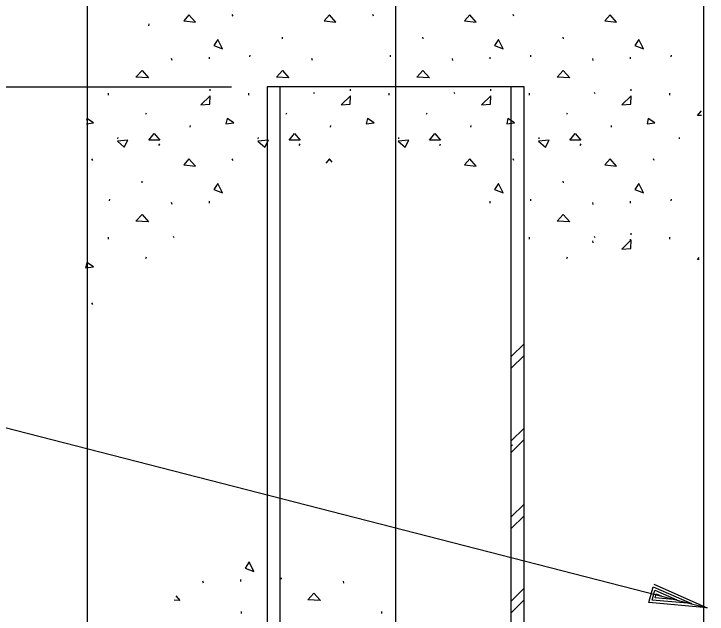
# Model space of a CAD drawing. Extents: x 0 to 320, y -4 to 473.
# Drawn here: x 7.605 to 9.855, y 15.956 to 17.904 of the extents above; entities that cross this region are included whole.
import ezdxf

# ---------------------------------------------------------------- set-up
doc = ezdxf.new("R2010")
doc.units = 0
for name, color, linetype in [('Level 10', 7, 'Continuous'), ('Level 2', 7, 'Continuous'), ('Level 3', 7, 'Continuous')]:
    doc.layers.add(name, color=color, linetype=linetype)

msp = doc.modelspace()

# ---------------------------------------------------------------- linework, layer by layer
at = {"layer": 'Level 10'}
for p, q in [((8.3169, 17.8963), (8.314, 17.9018)), ((8.7724, 17.8963), (8.7696, 17.9018)), ((9.2279, 17.8963), (9.2251, 17.9018)), ((8.0427, 17.8658), (8.0437, 17.8719)), ((8.4773, 17.8237), (8.4769, 17.8288)), ((8.9328, 17.8237), (8.9324, 17.8288)), ((9.3883, 17.8237), (9.3879, 17.8288)), ((8.1187, 17.7529), (8.117, 17.7591)), ((8.24, 17.7579), (8.24, 17.7641)), ((8.3713, 17.7653), (8.3722, 17.77)), ((8.5743, 17.7529), (8.5725, 17.7591)), ((8.8269, 17.7653), (8.8277, 17.77)), ((9.0298, 17.7529), (9.028, 17.7591)), ((9.151, 17.7579), (9.151, 17.7641)), ((9.2824, 17.7653), (9.2832, 17.77)), ((9.4853, 17.7529), (9.4835, 17.7591)), ((9.6065, 17.7579), (9.6065, 17.7641)), ((9.7379, 17.7653), (9.7387, 17.77)), ((7.912, 17.6408), (7.912, 17.647)), ((8.2422, 17.6542), (8.2422, 17.6601)), ((8.3675, 17.6408), (8.3675, 17.647)), ((8.5805, 17.6451), (8.5787, 17.6495)), ((8.6977, 17.6542), (8.6977, 17.6601)), ((8.823, 17.6408), (8.823, 17.647)), ((9.036, 17.6451), (9.0343, 17.6495)), ((9.1532, 17.6542), (9.1532, 17.6601)), ((9.2785, 17.6408), (9.2785, 17.647)), ((9.4915, 17.6451), (9.4898, 17.6495)), ((9.6087, 17.6542), (9.6087, 17.6601)), ((9.734, 17.6408), (9.734, 17.647)), ((8.0329, 17.5783), (8.0352, 17.5832)), ((8.4884, 17.5783), (8.4907, 17.5832)), ((8.9439, 17.5783), (8.9462, 17.5832)), ((9.3995, 17.5783), (9.4018, 17.5832)), ((8.1775, 17.5363), (8.1784, 17.5424)), ((8.633, 17.5363), (8.6339, 17.5424)), ((9.0885, 17.5363), (9.0895, 17.5424)), ((9.544, 17.5363), (9.545, 17.5424)), ((7.9429, 17.4983), (7.9433, 17.5029)), ((8.0759, 17.4775), (8.079, 17.4827)), ((8.3984, 17.4983), (8.3988, 17.5029)), ((8.5314, 17.4775), (8.5346, 17.4827)), ((8.8539, 17.4983), (8.8544, 17.5029)), ((8.987, 17.4775), (8.9901, 17.4827)), ((9.3095, 17.4983), (9.3099, 17.5029)), ((9.4425, 17.4775), (9.4456, 17.4827)), ((9.765, 17.4983), (9.7654, 17.5029)), ((7.8613, 17.4287), (7.8585, 17.4342)), ((8.3169, 17.4287), (8.314, 17.4342)), ((9.2279, 17.4287), (9.2251, 17.4342)), ((9.6834, 17.4287), (9.6806, 17.4342)), ((8.0218, 17.3561), (8.0213, 17.3612)), ((9.3883, 17.3561), (9.3879, 17.3612)), ((7.9158, 17.2977), (7.9166, 17.3024)), ((9.2824, 17.2977), (9.2832, 17.3024)), ((9.7379, 17.2977), (9.7387, 17.3024)), ((8.1187, 17.2853), (8.117, 17.2915)), ((8.24, 17.2903), (8.24, 17.2965)), ((9.151, 17.2903), (9.151, 17.2965)), ((9.4853, 17.2853), (9.4835, 17.2915)), ((9.6065, 17.2903), (9.6065, 17.2965)), ((9.6087, 17.1866), (9.6087, 17.1925)), ((7.912, 17.1732), (7.912, 17.1794)), ((8.125, 17.1775), (8.1232, 17.1819)), ((9.2785, 17.1732), (9.2785, 17.1794)), ((9.4853, 17.1614), (9.4835, 17.1677)), ((9.4915, 17.1775), (9.4898, 17.1819)), ((9.6065, 17.1664), (9.6065, 17.1727)), ((9.734, 17.1732), (9.734, 17.1794)), ((8.0329, 17.1107), (8.0352, 17.1156)), ((9.3995, 17.1107), (9.4018, 17.1156)), ((7.8613, 16.9611), (7.8585, 16.9666)), ((8.3418, 16.0619), (8.3418, 16.0681)), ((8.4732, 16.0693), (8.474, 16.074)), ((8.2206, 16.0569), (8.2188, 16.0631)), ((8.6761, 16.0569), (8.6743, 16.0631)), ((8.344, 15.9583), (8.344, 15.9641)), ((8.7996, 15.9583), (8.7996, 15.9641))]:
    msp.add_line(p, q, dxfattribs=at)
for points in [[(8.194, 17.8776), (8.1734, 17.9013), (8.1569, 17.8816)], [(8.6496, 17.8776), (8.6289, 17.9013), (8.6124, 17.8816)], [(9.1051, 17.8776), (9.0845, 17.9013), (9.0679, 17.8816)], [(9.5606, 17.8776), (9.54, 17.9013), (9.5234, 17.8816)], [(8.2535, 17.8016), (8.282, 17.7906), (8.267, 17.8213)], [(9.1646, 17.8016), (9.193, 17.7906), (9.178, 17.8213)], [(9.6201, 17.8016), (9.6485, 17.7906), (9.6335, 17.8213)], [(8.0013, 17.6986), (8.0211, 17.7201), (8.0424, 17.6963)], [(8.4569, 17.6986), (8.4766, 17.7201), (8.4979, 17.6963)], [(8.9124, 17.6986), (8.9322, 17.7201), (8.9534, 17.6963)], [(9.3679, 17.6986), (9.3877, 17.7201), (9.4089, 17.6963)], [(8.2406, 17.6108), (8.2422, 17.6386), (8.2113, 17.6085)], [(8.6961, 17.6108), (8.6977, 17.6386), (8.6669, 17.6085)], [(9.1516, 17.6108), (9.1532, 17.6386), (9.1224, 17.6085)], [(9.6072, 17.6108), (9.6087, 17.6386), (9.5779, 17.6085)], [(8.2934, 17.5473), (8.3187, 17.5505), (8.2975, 17.5648)], [(8.7489, 17.5473), (8.7743, 17.5505), (8.753, 17.5648)], [(9.2045, 17.5473), (9.2298, 17.5505), (9.2085, 17.5648)], [(9.66, 17.5473), (9.6853, 17.5505), (9.664, 17.5648)], [(8.0432, 17.4939), (8.06, 17.5161), (8.0788, 17.4948)], [(8.4987, 17.4939), (8.5155, 17.5161), (8.5344, 17.4948)], [(8.9543, 17.4939), (8.971, 17.5161), (8.9899, 17.4948)], [(9.4098, 17.4939), (9.4265, 17.5161), (9.4454, 17.4948)], [(7.9413, 17.4915), (7.9635, 17.4717), (7.9754, 17.4939)], [(8.3969, 17.4915), (8.419, 17.4717), (8.4309, 17.4939)], [(8.8524, 17.4915), (8.8746, 17.4717), (8.8864, 17.4939)], [(9.3079, 17.4915), (9.3301, 17.4717), (9.342, 17.4939)], [(8.194, 17.41), (8.1734, 17.4337), (8.1569, 17.414)], [(9.1051, 17.41), (9.0845, 17.4337), (9.0679, 17.414)], [(9.5606, 17.41), (9.54, 17.4337), (9.5234, 17.414)], [(8.2535, 17.334), (8.282, 17.323), (8.267, 17.3537)], [(9.1646, 17.334), (9.193, 17.323), (9.178, 17.3537)], [(9.6201, 17.334), (9.6485, 17.323), (9.6335, 17.3537)], [(8.0013, 17.231), (8.0211, 17.2525), (8.0424, 17.2287)], [(9.3679, 17.231), (9.3877, 17.2525), (9.4089, 17.2287)], [(9.6072, 17.1432), (9.6087, 17.171), (9.5779, 17.1409)], [(7.8379, 17.0796), (7.8632, 17.0829), (7.842, 17.0971)], [(8.3554, 16.1056), (8.3838, 16.0946), (8.3688, 16.1253)], [(8.5587, 16.0026), (8.5785, 16.0241), (8.5998, 16.0003)]]:
    msp.add_lwpolyline(points, close=True, dxfattribs=at)
for points in [[(9.8234, 17.5748), (9.8369, 17.5894)], [(9.8366, 17.574), (9.8234, 17.5748)], [(7.8404, 17.5476), (7.8632, 17.5505), (7.842, 17.5648), (7.8408, 17.5596)], [(8.6381, 17.4231), (8.6289, 17.4337), (8.6172, 17.4198)], [(9.8234, 17.1071), (9.8288, 17.113)], [(9.8287, 17.1069), (9.8234, 17.1071)], [(8.1312, 16.0149), (8.1442, 16.0003), (8.125, 16.0014)]]:
    msp.add_lwpolyline(points, dxfattribs=at)
at = {"layer": 'Level 2'}
for p, q in [((7.8442, 13.834), (7.8442, 22.584)), ((9.8442, 14.1673), (9.8442, 22.584)), ((8.4275, 17.6673), (8.4275, 13.834)), ((9.2608, 17.6673), (8.4275, 17.6673)), ((8.4691, 11.6278), (8.4691, 17.6673)), ((9.2191, 11.6278), (9.2191, 17.6673)), ((9.2608, 11.6278), (9.2608, 17.6673)), ((9.2191, 16.7917), (9.2608, 16.8334)), ((9.2191, 16.754), (9.2608, 16.7956)), ((9.2191, 16.5183), (9.2608, 16.5599)), ((9.2191, 16.4806), (9.2608, 16.5222)), ((9.2191, 16.5016), (9.2227, 16.5052)), ((9.2191, 16.2715), (9.2608, 16.3132)), ((9.2191, 16.2338), (9.2608, 16.2754)), ((9.2191, 15.9981), (9.2608, 16.0398)), ((9.2191, 15.9604), (9.2608, 16.002))]:
    msp.add_line(p, q, dxfattribs=at)
at = {"layer": 'Level 3'}
for p, q in [((8.8441, 12.4674), (8.8441, 18.979)), ((6.3491, 17.6673), (8.3117, 17.6673)), ((9.8045, 15.9899), (9.8045, 15.9899)), ((9.8549, 15.9769), (9.8549, 15.9769))]:
    msp.add_line(p, q, dxfattribs=at)
for points in [[(6.8957, 16.6434), (7.2552, 16.6434), (9.8549, 15.9769)], [(9.6814, 16.0534), (9.8549, 15.9769), (9.666, 15.9934), (9.6792, 16.0447), (9.8045, 15.9899), (9.6763, 16.0011), (9.6847, 16.034), (9.7561, 16.0023), (9.6865, 16.0088), (9.69, 16.0223), (9.7057, 16.0152)]]:
    msp.add_lwpolyline(points, dxfattribs=at)

doc.saveas('drawing.dxf')
